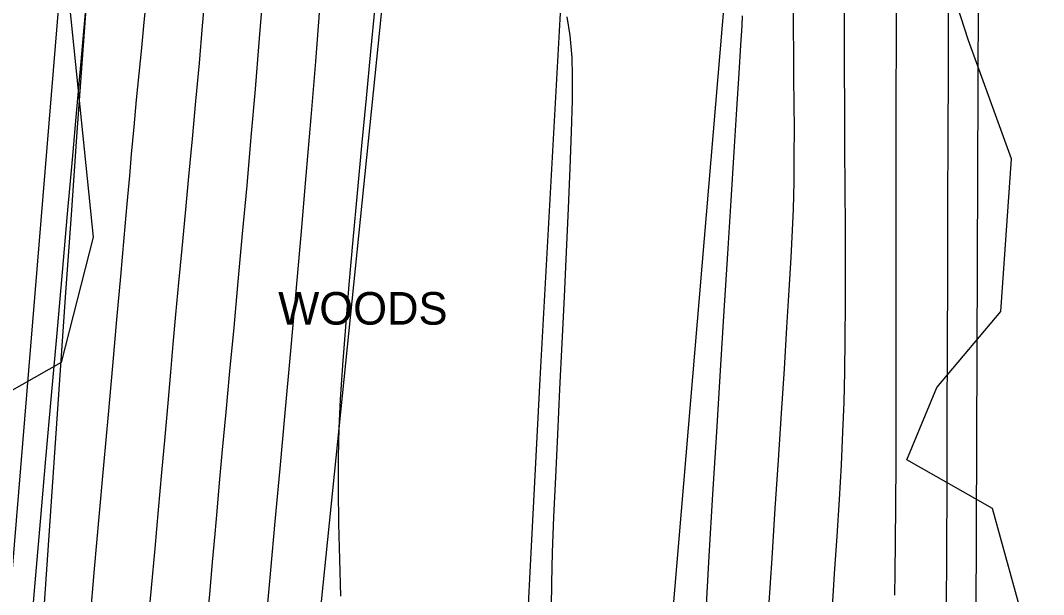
# Model space of a CAD drawing. Extents: x 1957117 to 1971063, y 701601 to 715861.
# Drawn here: x 1962719.9 to 1962770.2, y 703219.4 to 703247.6 of the extents above; entities that cross this region are included whole.
import ezdxf

# ---------------------------------------------------------------- set-up
doc = ezdxf.new("R2010")
doc.units = 0
for name, color, linetype in [('DT_X_Break_Line', 7, 'Continuous'), ('DT_X_Contour_Major', 7, 'Continuous'), ('DT_X_Contour_Minor', 7, 'Continuous'), ('GE_X_CL_20', 7, 'Continuous'), ('RW_X_Esmt_RR', 7, 'Continuous'), ('VG_X_Text', 7, 'Continuous'), ('VG_X_Tree_Line_Rt', 7, 'Continuous')]:
    doc.layers.add(name, color=color, linetype=linetype)

msp = doc.modelspace()

# ---------------------------------------------------------------- linework, layer by layer
at = {"layer": 'DT_X_Break_Line'}
for points in [[(1962757.692, 703508.157), (1962753.044, 703454.513), (1962744.146, 703405.113), (1962744.434, 703349.663), (1962736.435, 703304.968), (1962738.519, 703256.58), (1962733.25, 703205.119), (1962728.86, 703155.329), (1962727.562, 703104.951), (1962723.293, 703055.515), (1962724.436, 703005.51), (1962718.067, 702954.967), (1962720.729, 702905.083), (1962722.557, 702854.421), (1962723.043, 702804.701), (1962714.011, 702754.826), (1962712.212, 702702.955), (1962716.271, 702654.75)], [(1962775.136, 703505.909), (1962781.746, 703450.546), (1962781.126, 703403.871), (1962772.618, 703354.599), (1962766.901, 703307.079), (1962766.998, 703257.586), (1962766.799, 703204.364), (1962764.524, 703155.595), (1962759.673, 703102.271), (1962758.213, 703050.446), (1962755.696, 703003.143), (1962750.431, 702953.017), (1962759.491, 702902.513), (1962750.038, 702852.764), (1962750.74, 702803.015), (1962749.732, 702753.415), (1962752.132, 702702.919), (1962747.065, 702649.147)], [(1962702.117, 702657.987), (1962703.272, 702699.736), (1962705.228, 702806.071), (1962703.423, 702855.641), (1962706.263, 702905.812), (1962712.174, 702956.181), (1962713.523, 703005.763), (1962712.842, 703056.179), (1962714.348, 703106.08), (1962716.294, 703155.887), (1962718.32, 703206.081), (1962722.321, 703254.839), (1962724.563, 703306.646), (1962729.417, 703354.621), (1962729.297, 703405.46), (1962730.818, 703457.798), (1962733.395, 703504.264)], [(1962735.623, 702653.941), (1962730.179, 702698.673), (1962732.947, 702753.894), (1962738.207, 702804.216), (1962738.987, 702853.61), (1962736.001, 702904.958), (1962739.593, 702953.751), (1962746.003, 703003.979), (1962748.378, 703053.684), (1962745.135, 703102.004), (1962753.642, 703155.418), (1962750.77, 703204.49), (1962754.665, 703250.528), (1962756.699, 703302.164), (1962759.222, 703352.026), (1962759.063, 703405.067), (1962773.34, 703451.658), (1962770.93, 703504.314)]]:
    msp.add_lwpolyline(points, dxfattribs=at)
at = {"layer": 'DT_X_Contour_Major'}
for points in [[(1962734.602, 703248.203), (1962734.396, 703245.605), (1962734.171, 703242.856), (1962733.93, 703239.999), (1962733.678, 703237.077), (1962733.419, 703234.134), (1962733.158, 703231.214), (1962732.901, 703228.359), (1962732.651, 703225.613), (1962732.413, 703223.02), (1962732.191, 703220.622), (1962731.992, 703218.463)], [(1962734.602, 703248.203), (1962734.396, 703245.605), (1962734.171, 703242.856), (1962733.93, 703239.999), (1962733.678, 703237.077), (1962733.419, 703234.134), (1962733.158, 703231.214), (1962732.901, 703228.359), (1962732.651, 703225.613), (1962732.413, 703223.02), (1962732.191, 703220.622), (1962731.992, 703218.463)], [(1962755.372, 703247.836), (1962755.348, 703247.363), (1962755.291, 703246.409), (1962755.204, 703245.025), (1962755.092, 703243.259), (1962754.959, 703241.162), (1962754.807, 703238.781), (1962754.641, 703236.166), (1962754.465, 703233.367), (1962754.282, 703230.433), (1962754.096, 703227.413), (1962753.911, 703224.355), (1962753.731, 703221.31), (1962753.559, 703218.327)], [(1962755.372, 703247.836), (1962755.348, 703247.363), (1962755.291, 703246.409), (1962755.204, 703245.025), (1962755.092, 703243.259), (1962754.959, 703241.162), (1962754.807, 703238.781), (1962754.641, 703236.166), (1962754.465, 703233.367), (1962754.282, 703230.433), (1962754.096, 703227.413), (1962753.911, 703224.355), (1962753.731, 703221.31), (1962753.559, 703218.327)]]:
    msp.add_lwpolyline(points, dxfattribs=at)
at = {"layer": 'DT_X_Contour_Minor'}
for points in [[(1962728.992, 703249.156), (1962728.842, 703247.355), (1962728.681, 703245.517), (1962728.513, 703243.659), (1962728.34, 703241.802), (1962728.166, 703239.964), (1962727.995, 703238.164), (1962727.829, 703236.421), (1962727.673, 703234.755), (1962727.529, 703233.183), (1962727.401, 703231.726), (1962727.282, 703230.346), (1962727.147, 703228.82), (1962726.999, 703227.17), (1962726.84, 703225.418), (1962726.674, 703223.586), (1962726.502, 703221.695), (1962726.328, 703219.768), (1962726.154, 703217.826)], [(1962728.992, 703249.156), (1962728.842, 703247.355), (1962728.681, 703245.517), (1962728.513, 703243.659), (1962728.34, 703241.802), (1962728.166, 703239.964), (1962727.995, 703238.164), (1962727.829, 703236.421), (1962727.673, 703234.755), (1962727.529, 703233.183), (1962727.401, 703231.726), (1962727.282, 703230.346), (1962727.147, 703228.82), (1962726.999, 703227.17), (1962726.84, 703225.418), (1962726.674, 703223.586), (1962726.502, 703221.695), (1962726.328, 703219.768), (1962726.154, 703217.826)], [(1962723.16, 703248.74), (1962723.027, 703247.267), (1962722.861, 703245.419), (1962722.666, 703243.246), (1962722.446, 703240.795), (1962722.206, 703238.117), (1962721.952, 703235.259), (1962721.687, 703232.272), (1962721.416, 703229.203), (1962721.144, 703226.102), (1962720.876, 703223.018), (1962720.616, 703219.999), (1962720.369, 703217.095), (1962720.14, 703214.354), (1962719.934, 703211.826), (1962719.754, 703209.559)], [(1962723.16, 703248.74), (1962723.027, 703247.267), (1962722.861, 703245.419), (1962722.666, 703243.246), (1962722.446, 703240.795), (1962722.206, 703238.117), (1962721.952, 703235.259), (1962721.687, 703232.272), (1962721.416, 703229.203), (1962721.144, 703226.102), (1962720.876, 703223.018), (1962720.616, 703219.999), (1962720.369, 703217.095), (1962720.14, 703214.354), (1962719.934, 703211.826), (1962719.754, 703209.559)], [(1962726.094, 703248.795), (1962725.974, 703247.538), (1962725.85, 703246.277), (1962725.723, 703245.004), (1962725.596, 703243.714), (1962725.472, 703242.397), (1962725.353, 703241.046), (1962725.261, 703239.987), (1962725.139, 703238.608), (1962724.99, 703236.947), (1962724.819, 703235.044), (1962724.629, 703232.938), (1962724.424, 703230.666), (1962724.209, 703228.267), (1962723.986, 703225.781), (1962723.761, 703223.245), (1962723.537, 703220.698), (1962723.318, 703218.18)], [(1962726.094, 703248.795), (1962725.974, 703247.538), (1962725.85, 703246.277), (1962725.723, 703245.004), (1962725.596, 703243.714), (1962725.472, 703242.397), (1962725.353, 703241.046), (1962725.261, 703239.987), (1962725.139, 703238.608), (1962724.99, 703236.947), (1962724.819, 703235.044), (1962724.629, 703232.938), (1962724.424, 703230.666), (1962724.209, 703228.267), (1962723.986, 703225.781), (1962723.761, 703223.245), (1962723.537, 703220.698), (1962723.318, 703218.18)], [(1962731.802, 703248.727), (1962731.627, 703246.53), (1962731.435, 703244.238), (1962731.232, 703241.886), (1962731.022, 703239.507), (1962730.808, 703237.135), (1962730.594, 703234.803), (1962730.385, 703232.544), (1962730.185, 703230.392), (1962729.997, 703228.38), (1962729.825, 703226.542), (1962729.674, 703224.912), (1962729.548, 703223.522), (1962729.45, 703222.407), (1962729.33, 703221.027), (1962729.205, 703219.63), (1962729.076, 703218.218)], [(1962731.802, 703248.727), (1962731.627, 703246.53), (1962731.435, 703244.238), (1962731.232, 703241.886), (1962731.022, 703239.507), (1962730.808, 703237.135), (1962730.594, 703234.803), (1962730.385, 703232.544), (1962730.185, 703230.392), (1962729.997, 703228.38), (1962729.825, 703226.542), (1962729.674, 703224.912), (1962729.548, 703223.522), (1962729.45, 703222.407), (1962729.33, 703221.027), (1962729.205, 703219.63), (1962729.076, 703218.218)], [(1962760.383, 703248.98), (1962760.378, 703247.15), (1962760.38, 703245.253), (1962760.388, 703243.312), (1962760.399, 703241.349), (1962760.41, 703239.387), (1962760.419, 703237.447), (1962760.424, 703235.554), (1962760.423, 703233.728), (1962760.412, 703231.993), (1962760.39, 703230.37), (1962760.355, 703228.882), (1962760.299, 703227.401), (1962760.221, 703225.797), (1962760.124, 703224.091), (1962760.013, 703222.303), (1962759.892, 703220.454), (1962759.764, 703218.564)], [(1962760.383, 703248.98), (1962760.378, 703247.15), (1962760.38, 703245.253), (1962760.388, 703243.312), (1962760.399, 703241.349), (1962760.41, 703239.387), (1962760.419, 703237.447), (1962760.424, 703235.554), (1962760.423, 703233.728), (1962760.412, 703231.993), (1962760.39, 703230.37), (1962760.355, 703228.882), (1962760.299, 703227.401), (1962760.221, 703225.797), (1962760.124, 703224.091), (1962760.013, 703222.303), (1962759.892, 703220.454), (1962759.764, 703218.564)], [(1962762.931, 703248.791), (1962762.924, 703246.479), (1962762.92, 703243.994), (1962762.918, 703241.384), (1962762.918, 703238.7), (1962762.918, 703235.991), (1962762.919, 703233.307), (1962762.918, 703230.698), (1962762.916, 703228.214), (1962762.911, 703225.905), (1962762.902, 703223.819), (1962762.889, 703222.007), (1962762.87, 703220.519), (1962762.846, 703219.404)], [(1962762.931, 703248.791), (1962762.924, 703246.479), (1962762.92, 703243.994), (1962762.918, 703241.384), (1962762.918, 703238.7), (1962762.918, 703235.991), (1962762.919, 703233.307), (1962762.918, 703230.698), (1962762.916, 703228.214), (1962762.911, 703225.905), (1962762.902, 703223.819), (1962762.889, 703222.007), (1962762.87, 703220.519), (1962762.846, 703219.404)], [(1962737.314, 703248.291), (1962737.105, 703246.086), (1962736.887, 703243.795), (1962736.664, 703241.463), (1962736.445, 703239.132), (1962736.235, 703236.846), (1962736.041, 703234.647), (1962735.869, 703232.579), (1962735.726, 703230.686), (1962735.618, 703229.01), (1962735.551, 703227.594), (1962735.52, 703226.158), (1962735.518, 703224.59), (1962735.539, 703222.916), (1962735.578, 703221.16), (1962735.631, 703219.35)], [(1962737.314, 703248.291), (1962737.105, 703246.086), (1962736.887, 703243.795), (1962736.664, 703241.463), (1962736.445, 703239.132), (1962736.235, 703236.846), (1962736.041, 703234.647), (1962735.869, 703232.579), (1962735.726, 703230.686), (1962735.618, 703229.01), (1962735.551, 703227.594), (1962735.52, 703226.158), (1962735.518, 703224.59), (1962735.539, 703222.916), (1962735.578, 703221.16), (1962735.631, 703219.35)], [(1962757.864, 703248.483), (1962757.868, 703247.233), (1962757.879, 703245.995), (1962757.893, 703244.761), (1962757.906, 703243.523), (1962757.913, 703242.272), (1962757.911, 703241), (1962757.896, 703239.699), (1962757.864, 703238.359), (1962757.822, 703237.317), (1962757.753, 703235.974), (1962757.661, 703234.369), (1962757.55, 703232.536), (1962757.422, 703230.512), (1962757.282, 703228.333), (1962757.133, 703226.035), (1962756.978, 703223.654), (1962756.822, 703221.226), (1962756.667, 703218.788)], [(1962757.864, 703248.483), (1962757.868, 703247.233), (1962757.879, 703245.995), (1962757.893, 703244.761), (1962757.906, 703243.523), (1962757.913, 703242.272), (1962757.911, 703241), (1962757.896, 703239.699), (1962757.864, 703238.359), (1962757.822, 703237.317), (1962757.753, 703235.974), (1962757.661, 703234.369), (1962757.55, 703232.536), (1962757.422, 703230.512), (1962757.282, 703228.333), (1962757.133, 703226.035), (1962756.978, 703223.654), (1962756.822, 703221.226), (1962756.667, 703218.788)], [(1962746.001, 703218.819), (1962746.013, 703220.004), (1962746.054, 703221.494), (1962746.119, 703223.24), (1962746.204, 703225.192), (1962746.302, 703227.297), (1962746.41, 703229.508), (1962746.523, 703231.772), (1962746.635, 703234.041), (1962746.742, 703236.263), (1962746.839, 703238.388), (1962746.922, 703240.366), (1962746.985, 703242.147), (1962747.023, 703243.68), (1962747.032, 703244.915), (1962747.006, 703245.801), (1962746.907, 703246.871), (1962746.765, 703247.787)], [(1962746.001, 703218.819), (1962746.013, 703220.004), (1962746.054, 703221.494), (1962746.119, 703223.24), (1962746.204, 703225.192), (1962746.302, 703227.297), (1962746.41, 703229.508), (1962746.523, 703231.772), (1962746.635, 703234.041), (1962746.742, 703236.263), (1962746.839, 703238.388), (1962746.922, 703240.366), (1962746.985, 703242.147), (1962747.023, 703243.68), (1962747.032, 703244.915), (1962747.006, 703245.801), (1962746.907, 703246.871), (1962746.765, 703247.787)], [(1962765.489, 703248.067), (1962765.478, 703245.12), (1962765.467, 703241.93), (1962765.456, 703238.568), (1962765.445, 703235.102), (1962765.435, 703231.602), (1962765.424, 703228.135), (1962765.414, 703224.772), (1962765.403, 703221.582), (1962765.393, 703218.633)], [(1962765.489, 703248.067), (1962765.478, 703245.12), (1962765.467, 703241.93), (1962765.456, 703238.568), (1962765.445, 703235.102), (1962765.435, 703231.602), (1962765.424, 703228.135), (1962765.414, 703224.772), (1962765.403, 703221.582), (1962765.393, 703218.633)]]:
    msp.add_lwpolyline(points, dxfattribs=at)
at = {"layer": 'GE_X_CL_20'}
msp.add_arc((1968466.781, 702923.066), 5729.578, 166.495347, 177.813939, dxfattribs=at)
at = {"layer": 'RW_X_Esmt_RR'}
msp.add_arc((1968454.457, 702829.895), 5746.578, 171.9960402, 176.8809291, dxfattribs=at)
at = {"layer": 'VG_X_Tree_Line_Rt'}
for points in [[(1962712.292, 703298.041), (1962708.648, 703292.137), (1962705.665, 703283.628), (1962708.647, 703275.846), (1962714.153, 703267.937), (1962717.699, 703263.764), (1962722.065, 703257.32), (1962722.322, 703248.332), (1962723.48, 703236.981), (1962721.91, 703230.818), (1962714.657, 703226.723), (1962710.29, 703220.815), (1962706.975, 703210.441), (1962710.21, 703205.417), (1962714.609, 703196.971), (1962727.581, 703193.527), (1962735.882, 703195.786)], [(1962735.882, 703195.786), (1962741.848, 703196.529), (1962746.38, 703196.74), (1962750.993, 703199.659), (1962755.201, 703203.717), (1962758.344, 703209.318), (1962764.855, 703213.036), (1962769.318, 703217.67), (1962767.658, 703223.659), (1962763.457, 703226.041), (1962764.922, 703229.603), (1962768.077, 703233.335), (1962768.599, 703240.83), (1962766.489, 703246.629), (1962765.014, 703251.199)]]:
    msp.add_lwpolyline(points, dxfattribs=at)

# ---------------------------------------------------------------- texts
at = {"layer": 'VG_X_Text'}
msp.add_text('WOODS', height=1.6, dxfattribs=at).set_placement((1962732.571, 703232.683))

doc.saveas('drawing.dxf')
